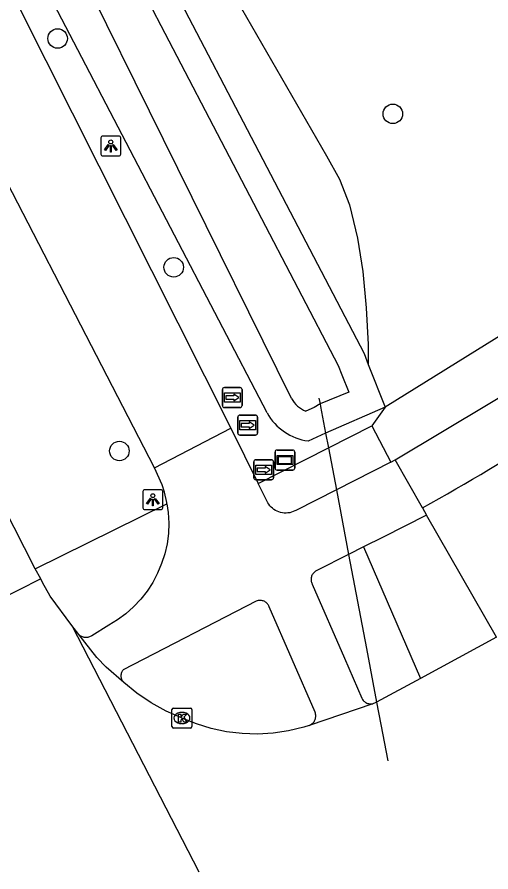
# Model space of a CAD drawing. Extents: x 158838 to 160074, y 386376 to 387776.
# Drawn here: x 159573.73 to 159597.5, y 386959.32 to 387002.17 of the extents above; entities that cross this region are included whole.
import ezdxf

# ---------------------------------------------------------------- set-up
doc = ezdxf.new("R2010")
doc.units = 0
for name, color, linetype in [('IMGEO_Berm_groen', 7, 'Continuous'), ('IMGEO_Boom', 7, 'Continuous'), ('IMGEO_Duiker', 7, 'Continuous'), ('IMGEO_Fietspad_gesloten', 7, 'Continuous'), ('IMGEO_Fietspad_open', 7, 'Continuous'), ('IMGEO_Groenvoorziening', 7, 'Continuous'), ('IMGEO_Kolk', 7, 'Continuous'), ('IMGEO_Lichtpunt', 7, 'Continuous'), ('IMGEO_Reclamebord', 7, 'Continuous'), ('IMGEO_Rijbaan_lokaal_gesloten', 7, 'Continuous'), ('IMGEO_Voetpad_open', 7, 'Continuous'), ('IMGEO_Waterloop', 7, 'Continuous'), ('IMGEO_Wegwijzer', 7, 'Continuous')]:
    doc.layers.add(name, color=color, linetype=linetype)

msp = doc.modelspace()

# ---------------------------------------------------------------- linework, layer by layer
at = {"layer": 'IMGEO_Berm_groen'}
msp.add_lwpolyline([(159597.783, 386971.082), (159594.264, 386977.198)], dxfattribs=at)
at = {"layer": 'IMGEO_Boom'}
for centre in [(159575.762, 387001.099), (159592.582, 386997.321), (159581.588, 386989.63), (159578.862, 386980.419)]:
    msp.add_circle(centre, 0.489, dxfattribs=at)
at = {"layer": 'IMGEO_Duiker'}
msp.add_lwpolyline([(159588.877, 386983.063), (159588.931, 386982.78), (159588.956, 386982.645), (159589.21, 386981.306), (159589.35, 386980.571), (159589.748, 386978.472), (159590.362, 386975.233), (159591.256, 386970.522), (159591.768, 386967.823), (159591.981, 386966.701), (159592.326, 386964.885)], dxfattribs=at)
at = {"layer": 'IMGEO_Fietspad_gesloten'}
for points in [[(159580.616, 386979.582), (159570.06, 387000), (159551.287, 387036.313)], [(159567.488, 387015.266), (159575.169, 387000), (159584.448, 386981.56)], [(159592.693, 386979.975), (159599.819, 386984.237), (159605.341, 386988.181), (159607.07, 386989.62), (159609.427, 386991.611), (159611.597, 386993.806), (159613.562, 386996.185), (159615.307, 386998.73), (159615.389, 386998.862), (159616.039, 387000), (159617.765, 387003.021), (159618.603, 387004.497)], [(159580.616, 386979.582), (159584.448, 386981.56)], [(159594.064, 386977.57), (159592.693, 386979.975)]]:
    msp.add_lwpolyline(points, dxfattribs=at)
msp.add_arc((159545.197, 387066.223), 101.229, 298.86411, 307.58944, dxfattribs=at)
at = {"layer": 'IMGEO_Fietspad_open'}
for points in [[(159584.448, 386981.56), (159585.821, 386978.785)], [(159592.482, 386979.862), (159589.748, 386978.472), (159587.707, 386977.435), (159587.672, 386977.416), (159587.587, 386977.378), (159587.5, 386977.348), (159587.41, 386977.326), (159587.319, 386977.312), (159587.227, 386977.306), (159587.134, 386977.308), (159587.043, 386977.319), (159586.952, 386977.337), (159586.864, 386977.364), (159586.778, 386977.399), (159586.696, 386977.441), (159586.617, 386977.49), (159586.544, 386977.546), (159586.476, 386977.608), (159586.413, 386977.676), (159586.357, 386977.75), (159586.308, 386977.828), (159585.821, 386978.785)], [(159592.482, 386979.862), (159592.693, 386979.975)], [(159581.251, 386977.77), (159581.241, 386977.841), (159581.123, 386978.348), (159581.006, 386978.716), (159580.616, 386979.582)], [(159581.251, 386977.77), (159581.313, 386977.327), (159581.339, 386976.807), (159581.319, 386976.288), (159581.252, 386975.772), (159581.14, 386975.265), (159580.982, 386974.77), (159580.781, 386974.29), (159580.538, 386973.831), (159580.255, 386973.395), (159579.934, 386972.986), (159579.578, 386972.607), (159579.19, 386972.262), (159578.772, 386971.953), (159578.328, 386971.682), (159577.476, 386971.154), (159577.441, 386971.132), (159577.402, 386971.111), (159577.361, 386971.094), (159577.319, 386971.08), (159577.276, 386971.07), (159577.232, 386971.065), (159577.188, 386971.063), (159577.144, 386971.065), (159577.1, 386971.071), (159577.056, 386971.081), (159577.014, 386971.095), (159576.974, 386971.112), (159576.935, 386971.133), (159576.898, 386971.158), (159576.863, 386971.185), (159576.831, 386971.216)], [(159594.264, 386977.198), (159592.095, 386976.106), (159591.107, 386975.608)], [(159594.064, 386977.57), (159594.264, 386977.198)], [(159591.107, 386975.608), (159590.362, 386975.233), (159588.774, 386974.433), (159588.734, 386974.413), (159588.696, 386974.39), (159588.66, 386974.363), (159588.627, 386974.333), (159588.596, 386974.3), (159588.569, 386974.265), (159588.545, 386974.227), (159588.524, 386974.187), (159588.507, 386974.146), (159588.494, 386974.103), (159588.484, 386974.06), (159588.479, 386974.015), (159588.477, 386973.97), (159588.479, 386973.926), (159588.486, 386973.881), (159588.496, 386973.838), (159588.511, 386973.796), (159588.529, 386973.755), (159588.536, 386973.74), (159590.154, 386970.039), (159591.02, 386968.03), (159591.041, 386967.99), (159591.065, 386967.952), (159591.092, 386967.916), (159591.123, 386967.883), (159591.156, 386967.852), (159591.192, 386967.825), (159591.231, 386967.801), (159591.271, 386967.78), (159591.313, 386967.764), (159591.356, 386967.751), (159591.4, 386967.742), (159591.445, 386967.737), (159591.49, 386967.736), (159591.536, 386967.739), (159591.586, 386967.747)], [(159588.384, 386966.663), (159588.425, 386966.679), (159588.464, 386966.699), (159588.502, 386966.723), (159588.537, 386966.749), (159588.57, 386966.779), (159588.6, 386966.812), (159588.627, 386966.847), (159588.65, 386966.884), (159588.67, 386966.923), (159588.687, 386966.964), (159588.7, 386967.007), (159588.709, 386967.05), (159588.714, 386967.094), (159588.715, 386967.138), (159588.713, 386967.182), (159588.706, 386967.226), (159588.695, 386967.268), (159588.678, 386967.318), (159586.379, 386972.61), (159586.362, 386972.65), (159586.342, 386972.688), (159586.318, 386972.725), (159586.292, 386972.759), (159586.262, 386972.79), (159586.229, 386972.819), (159586.195, 386972.845), (159586.157, 386972.867), (159586.119, 386972.886), (159586.078, 386972.902), (159586.036, 386972.914), (159585.994, 386972.922), (159585.951, 386972.926), (159585.907, 386972.927), (159585.864, 386972.923), (159585.821, 386972.916), (159585.78, 386972.905), (159585.731, 386972.887), (159579.053, 386969.446), (159579.027, 386969.414), (159579.004, 386969.379), (159578.985, 386969.343), (159578.968, 386969.305), (159578.956, 386969.266), (159578.946, 386969.226), (159578.941, 386969.185), (159578.939, 386969.143), (159578.94, 386969.102), (159578.946, 386969.061), (159578.955, 386969.021), (159578.967, 386968.982), (159578.983, 386968.943), (159579.003, 386968.907), (159579.025, 386968.872), (159579.051, 386968.84), (159579.081, 386968.808)]]:
    msp.add_lwpolyline(points, dxfattribs=at)
at = {"layer": 'IMGEO_Groenvoorziening'}
for points in [[(159573.743, 387012.464), (159576.275, 387013.77), (159591.136, 386985.302), (159591.352, 386984.754)], [(159584.674, 387009.477), (159584.034, 387006.738), (159583.931, 387005.913), (159583.985, 387005.017), (159584.257, 387004.039), (159584.731, 387003.053), (159589.246, 386995.225), (159589.903, 386994.042), (159590.406, 386992.765), (159590.806, 386991.097), (159591.069, 386989.42), (159591.249, 386987.602), (159591.339, 386985.765), (159591.352, 386984.754)], [(159586.274, 386982.327), (159574.147, 387005.576)], [(159615.845, 387004.656), (159613.193, 387000), (159611.557, 386997.498), (159610.091, 386995.352), (159608.734, 386993.831), (159607.268, 386992.364), (159606.047, 386991.413), (159603.882, 386989.873), (159592.191, 386982.624)], [(159591.352, 386984.754), (159592.191, 386982.624)], [(159592.191, 386982.624), (159589.21, 386981.306), (159588.337, 386980.92)], [(159592.191, 386982.624), (159591.536, 386981.677)]]:
    msp.add_lwpolyline(points, dxfattribs=at)
msp.add_arc((159588.711, 386983.685), 2.79, 209.1197, 262.291, dxfattribs=at)
at = {"layer": 'IMGEO_Kolk'}
for p, q in [((159581.501, 386966.604), (159581.501, 386967.456)), ((159581.576, 386967.53), (159582.428, 386967.53)), ((159581.989, 386967.31), (159582.014, 386967.31)), ((159582.502, 386967.456), (159582.502, 386966.604)), ((159582.428, 386966.53), (159581.576, 386966.53)), ((159582.012, 386966.75), (159581.987, 386966.75))]:
    msp.add_line(p, q, dxfattribs=at)
for points in [[(159581.501, 386966.604), (159581.501, 386967.456)], [(159581.576, 386967.53), (159582.428, 386967.53)], [(159582.502, 386967.456), (159582.502, 386966.604)], [(159581.822, 386967.23), (159581.945, 386967.23), (159581.945, 386967.079), (159582.075, 386967.23), (159582.239, 386967.23), (159582.093, 386967.079), (159582.246, 386966.83), (159582.094, 386966.83), (159582.009, 386966.994), (159581.945, 386966.927), (159581.945, 386966.83), (159581.822, 386966.83), (159581.822, 386967.23)], [(159582.428, 386966.53), (159581.576, 386966.53)]]:
    msp.add_lwpolyline(points, dxfattribs=at)
for centre, start, end in [((159581.578, 386967.454), 91.552, 178.448), ((159581.578, 386967.454), 91.552, 178.448), ((159582.426, 386967.454), 1.552, 88.448), ((159582.426, 386967.454), 1.552, 88.448), ((159581.578, 386966.606), 181.552, 268.448), ((159581.578, 386966.606), 181.552, 268.448), ((159582.426, 386966.606), 271.552, 358.448), ((159582.426, 386966.606), 271.552, 358.448)]:
    msp.add_arc(centre, 0.0765, start, end, dxfattribs=at)
for centre, major_axis, ratio, start_param, end_param in [((159581.988, 386967.03), (-0.387, 0.002), 0.722429, 4.712389, 7.853982), ((159582.013, 386967.03), (-0.39, 0.002), 0.717154, 1.570796, 4.712389)]:
    msp.add_ellipse(centre, major_axis=major_axis, ratio=ratio, start_param=start_param, end_param=end_param, dxfattribs=at)
at = {"layer": 'IMGEO_Lichtpunt'}
for p, q in [((159577.933, 386996.116), (159577.933, 386995.309)), ((159577.933, 386996.116), (159577.933, 386995.309)), ((159578.835, 386996.211), (159578.027, 386996.211)), ((159578.835, 386996.211), (159578.027, 386996.211)), ((159578.929, 386995.309), (159578.929, 386996.116)), ((159578.929, 386995.309), (159578.929, 386996.116)), ((159578.027, 386995.215), (159578.835, 386995.215)), ((159578.027, 386995.215), (159578.835, 386995.215)), ((159580.943, 386978.477), (159580.135, 386978.477)), ((159580.943, 386978.477), (159580.135, 386978.477)), ((159580.041, 386978.382), (159580.041, 386977.575)), ((159580.041, 386978.382), (159580.041, 386977.575)), ((159581.037, 386977.575), (159581.037, 386978.382)), ((159581.037, 386977.575), (159581.037, 386978.382)), ((159580.135, 386977.481), (159580.943, 386977.481)), ((159580.135, 386977.481), (159580.943, 386977.481))]:
    msp.add_line(p, q, dxfattribs=at)
for points in [[(159578.307, 386995.78), (159578.346, 386995.752), (159578.158, 386995.49), (159578.12, 386995.517), (159578.307, 386995.78)], [(159578.409, 386995.732), (159578.456, 386995.732), (159578.456, 386995.41), (159578.409, 386995.41), (159578.409, 386995.732)], [(159578.519, 386995.752), (159578.557, 386995.779), (159578.744, 386995.517), (159578.705, 386995.489), (159578.519, 386995.752)], [(159580.415, 386978.046), (159580.454, 386978.018), (159580.266, 386977.756), (159580.228, 386977.783), (159580.415, 386978.046)], [(159580.627, 386978.018), (159580.665, 386978.045), (159580.852, 386977.783), (159580.813, 386977.755), (159580.627, 386978.018)], [(159580.517, 386977.998), (159580.564, 386977.998), (159580.564, 386977.676), (159580.517, 386977.676), (159580.517, 386977.998)]]:
    msp.add_lwpolyline(points, dxfattribs=at)
for centre in [(159578.432, 386995.914), (159580.54, 386978.18)]:
    msp.add_circle(centre, 0.0994, dxfattribs=at)
for centre, start, end in [((159578.027, 386996.116), 90, 180), ((159578.027, 386996.116), 90, 180), ((159578.835, 386996.116), 0, 90), ((159578.835, 386996.116), 0, 90), ((159578.027, 386995.309), 180, 270), ((159578.027, 386995.309), 180, 270), ((159578.835, 386995.309), 270, 0), ((159578.835, 386995.309), 270, 360), ((159580.135, 386978.382), 90, 180), ((159580.135, 386978.382), 90, 180), ((159580.943, 386978.382), 0, 90), ((159580.943, 386978.382), 0, 90), ((159580.135, 386977.575), 180, 270), ((159580.135, 386977.575), 180, 270), ((159580.943, 386977.575), 270, 0), ((159580.943, 386977.575), 270, 360)]:
    msp.add_arc(centre, 0.0946, start, end, dxfattribs=at)
at = {"layer": 'IMGEO_Reclamebord'}
for p, q in [((159586.67, 386979.566), (159586.67, 386980.366)), ((159586.67, 386980.366), (159586.67, 386979.566)), ((159586.77, 386980.466), (159587.56, 386980.466)), ((159587.56, 386980.466), (159586.77, 386980.466)), ((159587.66, 386980.366), (159587.66, 386979.566)), ((159587.66, 386979.566), (159587.66, 386980.366)), ((159587.56, 386979.466), (159586.77, 386979.466)), ((159586.77, 386979.466), (159587.56, 386979.466))]:
    msp.add_line(p, q, dxfattribs=at)
for points in [[(159586.771, 386980.198), (159587.559, 386980.198), (159587.559, 386979.734), (159586.771, 386979.734), (159586.771, 386980.198)], [(159586.836, 386980.133), (159586.836, 386979.799), (159587.494, 386979.799), (159587.494, 386980.133), (159586.836, 386980.133)]]:
    msp.add_lwpolyline(points, dxfattribs=at)
for centre, start, end in [((159586.77, 386980.366), 90, 180), ((159586.77, 386980.366), 90, 180), ((159587.56, 386980.366), 0, 90), ((159587.56, 386980.366), 360, 90), ((159586.77, 386979.566), 180, 270), ((159586.77, 386979.566), 180, 270), ((159587.56, 386979.566), 270, 0), ((159587.56, 386979.566), 270, 0)]:
    msp.add_arc(centre, 0.1, start, end, dxfattribs=at)
at = {"layer": 'IMGEO_Rijbaan_lokaal_gesloten'}
for points in [[(159574.634, 386974.512), (159565.625, 386992.203)], [(159574.913, 386974.004), (159574.634, 386974.512)], [(159574.913, 386974.004), (159570.424, 386971.741)], [(159576.48, 386971.663), (159575.391, 386973.135), (159575.012, 386973.824), (159574.913, 386974.004)], [(159576.831, 386971.216), (159576.48, 386971.663)], [(159576.48, 386971.663), (159582.844, 386959.315)], [(159579.081, 386968.808), (159578.194, 386969.584), (159577.735, 386970.071), (159576.831, 386971.216)], [(159597.783, 386971.082), (159593.963, 386969.012)], [(159593.963, 386969.012), (159591.768, 386967.823), (159591.699, 386967.785), (159591.586, 386967.747)], [(159588.384, 386966.663), (159588.111, 386966.578), (159587.351, 386966.393), (159586.578, 386966.276), (159585.797, 386966.229), (159585.016, 386966.251), (159584.239, 386966.344), (159583.474, 386966.505), (159582.726, 386966.734), (159582.002, 386967.029), (159581.985, 386967.035), (159581.203, 386967.379), (159580.454, 386967.791), (159579.745, 386968.269), (159579.081, 386968.808)], [(159591.586, 386967.747), (159588.384, 386966.663)]]:
    msp.add_lwpolyline(points, dxfattribs=at)
at = {"layer": 'IMGEO_Voetpad_open'}
for points in [[(159585.821, 386978.785), (159589.35, 386980.571), (159591.536, 386981.677)], [(159591.536, 386981.677), (159592.482, 386979.862)], [(159574.634, 386974.512), (159581.251, 386977.77)], [(159591.107, 386975.608), (159593.963, 386969.012)]]:
    msp.add_lwpolyline(points, dxfattribs=at)
at = {"layer": 'IMGEO_Waterloop'}
msp.add_lwpolyline([(159587.499, 386983.05), (159576.087, 387006.133), (159573.922, 387010.714), (159574.394, 387011.201), (159575.67, 387011.859), (159589.842, 386984.711), (159590.03, 386984.233), (159590.37, 386983.372), (159588.931, 386982.78), (159588.636, 386982.605), (159588.213, 386982.418)], dxfattribs=at)
msp.add_arc((159588.743, 386983.736), 1.421, 208.8837, 248.0887, dxfattribs=at)
at = {"layer": 'IMGEO_Wegwijzer'}
for p, q in [((159584.129, 386983.6), (159584.919, 386983.6)), ((159584.919, 386983.6), (159584.129, 386983.6)), ((159584.029, 386982.7), (159584.029, 386983.5)), ((159584.029, 386983.5), (159584.029, 386982.7)), ((159585.019, 386983.5), (159585.019, 386982.7)), ((159585.019, 386982.7), (159585.019, 386983.5)), ((159584.919, 386982.6), (159584.129, 386982.6)), ((159584.129, 386982.6), (159584.919, 386982.6)), ((159584.803, 386981.318), (159584.803, 386982.118)), ((159584.803, 386982.118), (159584.803, 386981.318)), ((159584.903, 386982.218), (159585.693, 386982.218)), ((159585.693, 386982.218), (159584.903, 386982.218)), ((159585.793, 386982.118), (159585.793, 386981.318)), ((159585.793, 386981.318), (159585.793, 386982.118)), ((159585.693, 386981.218), (159584.903, 386981.218)), ((159584.903, 386981.218), (159585.693, 386981.218)), ((159585.605, 386979.077), (159585.605, 386979.877)), ((159585.605, 386979.877), (159585.605, 386979.077)), ((159585.705, 386979.977), (159586.495, 386979.977)), ((159586.495, 386979.977), (159585.705, 386979.977)), ((159586.595, 386979.877), (159586.595, 386979.077)), ((159586.595, 386979.077), (159586.595, 386979.877)), ((159586.495, 386978.977), (159585.705, 386978.977)), ((159585.705, 386978.977), (159586.495, 386978.977))]:
    msp.add_line(p, q, dxfattribs=at)
for points in [[(159584.13, 386983.332), (159584.918, 386983.332), (159584.918, 386982.868), (159584.13, 386982.868), (159584.13, 386983.332)], [(159584.195, 386983.184), (159584.195, 386983.1), (159584.195, 386983.016), (159584.606, 386983.016), (159584.606, 386982.933), (159584.853, 386983.1), (159584.606, 386983.267), (159584.606, 386983.184), (159584.195, 386983.184)], [(159584.904, 386981.95), (159585.692, 386981.95), (159585.692, 386981.486), (159584.904, 386981.486), (159584.904, 386981.95)], [(159584.969, 386981.802), (159584.969, 386981.718), (159584.969, 386981.634), (159585.38, 386981.634), (159585.38, 386981.551), (159585.627, 386981.718), (159585.38, 386981.885), (159585.38, 386981.802), (159584.969, 386981.802)], [(159585.706, 386979.709), (159586.494, 386979.709), (159586.494, 386979.245), (159585.706, 386979.245), (159585.706, 386979.709)], [(159585.771, 386979.561), (159585.771, 386979.477), (159585.771, 386979.393), (159586.182, 386979.393), (159586.182, 386979.31), (159586.429, 386979.477), (159586.182, 386979.644), (159586.182, 386979.561), (159585.771, 386979.561)]]:
    msp.add_lwpolyline(points, dxfattribs=at)
for centre, start, end in [((159584.129, 386983.5), 90, 180), ((159584.129, 386983.5), 90, 180), ((159584.919, 386983.5), 0, 90), ((159584.919, 386983.5), 360, 90), ((159584.129, 386982.7), 180, 270), ((159584.129, 386982.7), 180, 270), ((159584.919, 386982.7), 270, 0), ((159584.919, 386982.7), 270, 0), ((159584.903, 386982.118), 90, 180), ((159584.903, 386982.118), 90, 180), ((159585.693, 386982.118), 0, 90), ((159585.693, 386982.118), 360, 90), ((159584.903, 386981.318), 180, 270), ((159584.903, 386981.318), 180, 270), ((159585.693, 386981.318), 270, 0), ((159585.693, 386981.318), 270, 0), ((159585.705, 386979.877), 90, 180), ((159585.705, 386979.877), 90, 180), ((159586.495, 386979.877), 0, 90), ((159586.495, 386979.877), 360, 90), ((159585.705, 386979.077), 180, 270), ((159585.705, 386979.077), 180, 270), ((159586.495, 386979.077), 270, 0), ((159586.495, 386979.077), 270, 0)]:
    msp.add_arc(centre, 0.1, start, end, dxfattribs=at)

doc.saveas('drawing.dxf')
